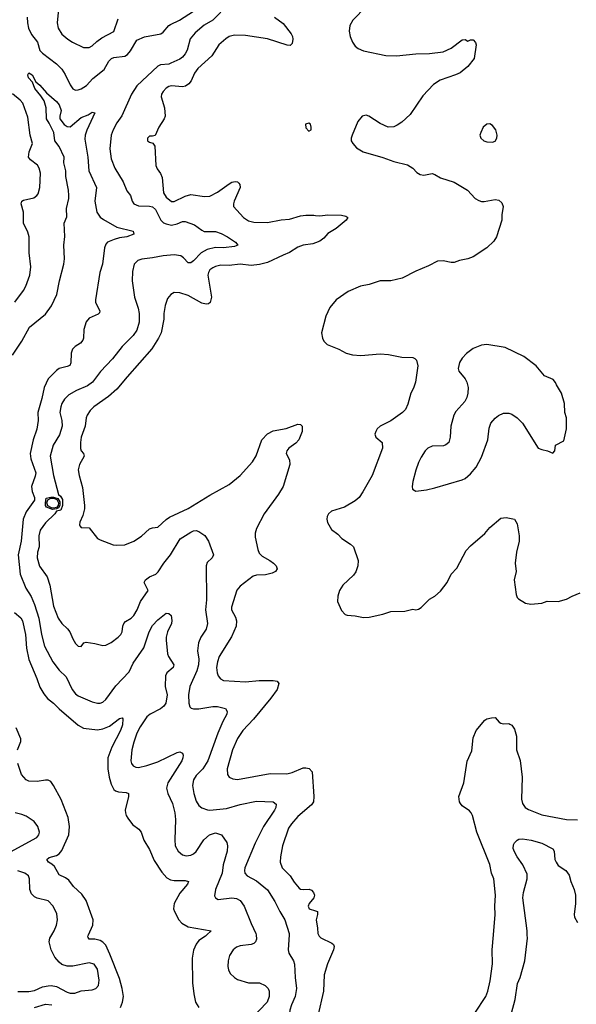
# Model space of a CAD drawing. Header units: inches. Extents: x 1649636 to 1815363, y 506543 to 641975.
# Tile 522 of 656: x 1787843 to 1791901, y 529494 to 536673. Entities that reach past the tile are written whole.
import ezdxf

# ---------------------------------------------------------------- set-up
doc = ezdxf.new("R2010")
doc.units = ezdxf.units.IN
doc.header["$MEASUREMENT"] = 0
for name, color, linetype in [('B7582', 7, 'Continuous'), ('B7583', 7, 'Continuous'), ('B7592', 7, 'Continuous'), ('B7593', 7, 'Continuous')]:
    doc.layers.add(name, color=color, linetype=linetype)

msp = doc.modelspace()

# ---------------------------------------------------------------- linework, layer by layer
at = {"layer": 'B7582', "color": 5}
for points, elevation in [([(1787830, 529586.4), (1787910, 529587.7), (1787950, 529595.8), (1788010, 529620.7), (1788050, 529629), (1788072, 529630), (1788110, 529622.8), (1788190, 529582.2), (1788210, 529575.9), (1788244.4, 529575.6), (1788290, 529591.1), (1788370, 529600.3), (1788398, 529610), (1788417.4, 529630), (1788421.2, 529670), (1788409.8, 529749.8), (1788386.5, 529786.5), (1788350, 529795.6), (1788230, 529773.1), (1788190, 529772.2), (1788150, 529785.1), (1788130, 529801.3), (1788098.5, 529838.5), (1788071.1, 529891.1), (1788058.2, 529950), (1788062.8, 529977.2), (1788076.3, 530000)], 540), ([(1788576.8, 529470), (1788593.3, 529510), (1788598.5, 529550), (1788591, 529610), (1788570, 529683), (1788500.5, 529860.5), (1788470, 529924.2), (1788450, 529947.3), (1788430, 529959.5), (1788391, 529969), (1788349.8, 529969.8), (1788341, 529981), (1788338.9, 529990), (1788343.5, 530000)], 520), ([(1789207, 530000), (1789196.4, 529990), (1789150, 529958.9), (1789130, 529933.3), (1789110.2, 529889.8), (1789100.8, 529830), (1789103.6, 529650), (1789111.4, 529570), (1789125.8, 529510), (1789149, 529470)], 520), ([(1789565.8, 530000), (1789569.1, 529970), (1789563.2, 529950), (1789550, 529938.2), (1789530, 529929.9), (1789450, 529921), (1789423.1, 529910), (1789400.3, 529890), (1789373.4, 529850), (1789362.6, 529810), (1789360.4, 529770), (1789365.1, 529745.1), (1789378.4, 529718.4), (1789408.5, 529688.5), (1789430, 529674), (1789510, 529650.5), (1789591, 529650), (1789632.7, 529630), (1789653.7, 529610), (1789662.3, 529590), (1789662.6, 529550), (1789647.3, 529510), (1789532.9, 529390)], 540), ([(1789806.7, 530000), (1789800.8, 529890), (1789806.2, 529866.2), (1789840.4, 529810), (1789847.4, 529787.4), (1789851.1, 529690), (1789860.7, 529610), (1789852.1, 529550), (1789824.1, 529490), (1789811.5, 529451.5), (1789805.2, 529390), (1789829, 529309), (1789864.4, 529230), (1789872.4, 529190), (1789866.6, 529170), (1789824.2, 529090), (1789818.5, 529010), (1789820.9, 528970), (1789895.8, 528710), (1789910, 528674.8), (1789955.1, 528595.1), (1790000, 528546.8)], 560), ([(1787950, 529471.6), (1788030, 529494.4), (1788076.3, 529490)], 520)]:
    msp.add_lwpolyline(points, dxfattribs=dict(at, elevation=elevation))
at = {"layer": 'B7583', "color": 5}
for points, elevation in [([(1787896.9, 536690), (1787898.7, 536650), (1787906.9, 536610), (1787930, 536565.2), (1787972.3, 536510), (1787990, 536449), (1788008.1, 536428.1), (1788111.8, 536350), (1788150, 536311.8), (1788174.1, 536274.1), (1788210, 536197.1), (1788230, 536168.5), (1788250, 536158.7), (1788270, 536160.9), (1788290, 536168), (1788330, 536194), (1788377.2, 536242.8), (1788459.8, 536310), (1788493.6, 536370), (1788511.1, 536388.9), (1788530, 536397.7), (1788610, 536407), (1788630, 536419.7), (1788650, 536445), (1788696.1, 536523.9), (1788752.6, 536547.4), (1788871.2, 536568.8), (1788890, 536582.2), (1788929.8, 536630), (1788942, 536638), (1789008.4, 536670), (1789110, 536734.8)], 560), ([(1789310, 536728.5), (1789251.4, 536670), (1789187.1, 536632.9), (1789122.4, 536577.6), (1789086.3, 536533.7), (1789063.2, 536450), (1789050, 536424.5), (1789030, 536400.3), (1789010, 536385.5), (1788945.4, 536354.6), (1788930, 536349.3), (1788870, 536344.1), (1788850, 536335), (1788696.1, 536190), (1788656.9, 536130), (1788587.5, 535972.5), (1788550, 535920.5), (1788524.7, 535870), (1788509.2, 535830), (1788498.9, 535730), (1788510, 535658.8), (1788537.6, 535590), (1788597.6, 535490), (1788624.9, 535424.9), (1788650.4, 535390.4), (1788663.1, 535350), (1788674.4, 535330), (1788710, 535315.9), (1788790, 535314), (1788810, 535308.9), (1788833.6, 535290), (1788871.7, 535210), (1788892.2, 535192.2), (1788910, 535183.8), (1788950, 535175.7), (1788990, 535184.2), (1789030, 535202.3), (1789050, 535201.5), (1789118.1, 535178.1), (1789170, 535137.6), (1789188.8, 535128.8), (1789270, 535128.4), (1789312.8, 535112.8), (1789358.7, 535090), (1789416.3, 535050), (1789432.7, 535030), (1789410, 535018.7), (1789330, 535009), (1789270, 535010.7), (1789210, 534997), (1789166.2, 534973.8), (1789110, 534913.7), (1789090, 534899.1), (1789070, 534900.5), (1789037, 534937), (1789018.4, 534950), (1788970, 534958.9), (1788890, 534951.4), (1788810, 534935.9), (1788732.4, 534927.6), (1788703.9, 534916.1), (1788678.4, 534890), (1788664.2, 534835.8), (1788663.2, 534770), (1788680.7, 534650), (1788707.6, 534570), (1788714.3, 534530), (1788713.1, 534466.9), (1788696.5, 534410), (1788670.1, 534369.9), (1788589.1, 534290), (1788519, 534201), (1788431.9, 534108.1), (1788373.8, 534030), (1788337.6, 534002.4), (1788257, 533970), (1788201.7, 533938.3), (1788170, 533906.3), (1788150, 533873.6), (1788141.6, 533850), (1788136.5, 533810), (1788151.2, 533750), (1788152.9, 533710), (1788133.8, 533646.2), (1788086.5, 533570), (1788065, 533490), (1788089, 533349), (1788124.5, 533210), (1788139.7, 533199.7), (1788153.8, 533173.8), (1788155.9, 533130), (1788142.3, 533097.7), (1788111.4, 533090), (1788098, 533070), (1788030, 533005.4), (1787993.2, 532950), (1787981.6, 532910), (1787985, 532830), (1787973, 532790), (1787971.1, 532750), (1787988.1, 532688.1), (1788042, 532610), (1788063.5, 532550), (1788090, 532396.3), (1788123.6, 532310), (1788150, 532270.4), (1788192.3, 532232.3), (1788209.1, 532210), (1788230, 532158.8), (1788250, 532124), (1788270, 532104.9), (1788290, 532102.8), (1788309.3, 532130.7), (1788326.3, 532133.7), (1788390, 532124.9), (1788450, 532108.9), (1788470, 532113.4), (1788510, 532132.4), (1788561, 532170), (1788579.2, 532190), (1788591.1, 532210), (1788594, 532250), (1788602.6, 532270), (1788615.3, 532284.7), (1788655.8, 532310), (1788675.3, 532330), (1788698.8, 532370), (1788724.1, 532430), (1788780.7, 532510), (1788749.9, 532569.9), (1788759.3, 532590), (1788788.1, 532611.9), (1788835.8, 532630), (1788853.2, 532646.8), (1788893.3, 532710), (1788942.4, 532770), (1789011.9, 532888.1), (1789090, 532935.9), (1789110, 532945.4), (1789130, 532947.5), (1789150, 532940.2), (1789191.5, 532911.5), (1789220.5, 532870), (1789256, 532770), (1789246, 532750), (1789210, 532716.2), (1789201.5, 532690), (1789203.9, 532443.9), (1789198.5, 532370), (1789213.2, 532270), (1789201.8, 532230), (1789162.8, 532170), (1789145.5, 532130), (1789138.2, 532070), (1789148.4, 532010), (1789146.3, 531970), (1789134.9, 531925.1), (1789082.6, 531810), (1789074, 531750), (1789075.3, 531690), (1789083.4, 531663.4), (1789094, 531654), (1789109.2, 531649.2), (1789150, 531649.2), (1789250, 531665.4), (1789285.9, 531665.9), (1789342.8, 531650), (1789355.8, 531630), (1789354, 531610), (1789323.8, 531556.2), (1789286.3, 531470), (1789215, 531270), (1789178.4, 531210), (1789130, 531162), (1789111, 531130), (1789103.5, 531090), (1789112, 531032), (1789130, 530976.3), (1789150, 530942.4), (1789170, 530925.7), (1789211.3, 530911.3), (1789230, 530909.2), (1789350, 530922.7), (1789450, 530950.2), (1789570, 530975.9), (1789690, 530970.3), (1789713, 530953), (1789710.3, 530930), (1789700.8, 530910), (1789621.1, 530790), (1789559.2, 530670), (1789484.4, 530490), (1789480.9, 530470), (1789485.3, 530450), (1789502.4, 530430), (1789570, 530393.6), (1789650, 530328.4), (1789703.1, 530243.1), (1789739.5, 530170), (1789776, 530110), (1789807.2, 530010), (1789806.7, 530000)], 560), ([(1788126.2, 536750), (1788116, 536650), (1788123.7, 536610), (1788150, 536566.4), (1788193, 536530), (1788228, 536510), (1788309.1, 536469.1), (1788350, 536470.3), (1788370, 536481.7), (1788405.4, 536514.6), (1788440.6, 536539.4), (1788530, 536586.5), (1788561.1, 536678.9)], 580), ([(1789700.3, 536690), (1789764.3, 536644.3), (1789821.1, 536570), (1789831.7, 536550), (1789835.3, 536530), (1789830, 536499), (1789814.9, 536485.1), (1789793.4, 536486.6), (1789650, 536533.7), (1789490, 536556.8), (1789410, 536559.3), (1789370.9, 536549.1), (1789346.1, 536533.9), (1789294.6, 536490), (1789244.2, 536410), (1789142.8, 536317.2), (1789117.7, 536282.3), (1789092.8, 536227.2), (1789075.9, 536204.1), (1789051.3, 536188.7), (1789030, 536184.1), (1788950.2, 536189.8), (1788930, 536186.6), (1788910, 536173.3), (1788890, 536149.6), (1788876, 536130), (1788874, 536110), (1788897.4, 536030), (1788904.4, 535970), (1788896.5, 535950), (1788858.3, 535890), (1788830, 535829), (1788810, 535822.7), (1788790, 535823.7), (1788774, 535810), (1788774, 535790), (1788790, 535779.3), (1788812.7, 535772.7), (1788828.2, 535750), (1788834.6, 535610), (1788844.2, 535584.2), (1788870, 535552.4), (1788882.5, 535522.5), (1788891.8, 535410), (1788910, 535378.2), (1788950, 535348.4), (1788970, 535346.7), (1789050, 535385.4), (1789090, 535397.4), (1789190, 535382.5), (1789230, 535386.6), (1789285, 535415), (1789370, 535475.6), (1789390, 535487), (1789412.9, 535492.9), (1789430.2, 535490.2), (1789439.9, 535479.9), (1789448, 535470), (1789450.3, 535450.3), (1789406.8, 535350), (1789401.5, 535330), (1789402.4, 535310), (1789475.8, 535230), (1789510, 535205.3), (1789550, 535195.8), (1789650, 535195), (1789750, 535213), (1789810, 535217.6), (1789890, 535241.7), (1789930, 535247.8), (1789987.6, 535247.6), (1790000, 535245.8)], 580), ([(1787790, 534227.9), (1787857.5, 534330), (1787914.8, 534430), (1788030, 534525.4), (1788074, 534586), (1788114.6, 534670), (1788132.1, 534770), (1788164.5, 534890), (1788168.3, 534930), (1788163.9, 535030), (1788171, 535091), (1788167.4, 535190), (1788185.3, 535234.7), (1788183.9, 535296.1), (1788200.2, 535370), (1788200.5, 535390), (1788197.7, 535430), (1788178.9, 535530), (1788179.1, 535570), (1788164.7, 535630), (1788166, 535670), (1788130, 535747.6), (1788099.6, 535790), (1788091, 535850), (1788058.2, 535918.2), (1788037.4, 535950), (1788035.6, 536030), (1788021.3, 536081.3), (1787997.6, 536117.6), (1787952.3, 536170), (1787937.2, 536217.2), (1787906.6, 536250), (1787901.2, 536270), (1787910, 536284.7), (1787933.4, 536270), (1787960.5, 536220.5), (1787990, 536196.3), (1788038.5, 536138.5), (1788110, 536075.3), (1788130, 536052.4), (1788144, 536010), (1788135.3, 535970), (1788136.5, 535950), (1788168.2, 535908.2), (1788190, 535893.4), (1788210, 535891.2), (1788290, 535958.5), (1788342, 535978), (1788370, 535998.8), (1788390, 535994), (1788331.5, 535868.5), (1788320.6, 535830), (1788318.8, 535801.2), (1788338.8, 535670), (1788345.9, 535570), (1788401.8, 535450), (1788391, 535350), (1788405.4, 535270), (1788430, 535233.1), (1788455, 535215), (1788550, 535159.8), (1788670.2, 535130.2), (1788674, 535110), (1788622.8, 535090), (1788570, 535081.1), (1788531, 535069), (1788483, 535050), (1788470, 535035.1), (1788460.7, 535010), (1788446.9, 534890), (1788427.9, 534830), (1788394.9, 534630), (1788396.5, 534610), (1788426.4, 534550), (1788425.2, 534534.8), (1788414.7, 534525.3), (1788350, 534495.6), (1788328.2, 534470), (1788310, 534414), (1788308.4, 534350), (1788303.9, 534336.1), (1788286.3, 534313.7), (1788246.8, 534290), (1788228, 534270), (1788217.6, 534242.4), (1788215.8, 534170), (1788207.3, 534152.7), (1788190, 534143.5), (1788130, 534129.7), (1788110, 534114.5), (1788050, 534055.1), (1788021.5, 533990), (1788003.7, 533910), (1787974.3, 533810), (1787977.1, 533750), (1787967.1, 533687.1), (1787941, 533610), (1787918.7, 533510), (1787923.5, 533470), (1787960.1, 533370), (1787956.2, 533343.8), (1787929.2, 533270), (1787932.9, 533232.9), (1787951, 533190), (1787950.2, 533170), (1787890, 533083.5), (1787867.3, 533030), (1787852.6, 532870), (1787832.8, 532770), (1787846.3, 532630), (1787888.7, 532528.7), (1787927, 532467), (1787951.2, 532410), (1787981.6, 532310), (1788001.9, 532190), (1788024.4, 532104.4), (1788085.2, 531990), (1788129.6, 531929.6), (1788181.4, 531881.4), (1788226.4, 531790), (1788250, 531757.8), (1788270, 531742.8), (1788370, 531699.6), (1788410, 531690.3), (1788430, 531690.3), (1788450, 531698), (1788470, 531715.3), (1788544.6, 531815.4), (1788641.3, 531918.7), (1788670, 531980.3), (1788746.8, 532093.2), (1788786.2, 532210), (1788810, 532255.6), (1788850, 532297.6), (1788910, 532345.5), (1788930, 532343.8), (1788947.7, 532330), (1788952.7, 532292.7), (1788950.3, 532270), (1788920.8, 532210), (1788910.3, 532170), (1788910.3, 532150), (1788919.6, 532050), (1788927.4, 532030), (1788967, 531970), (1788962.4, 531950), (1788914.6, 531910), (1788905.2, 531890), (1788904.2, 531810), (1788918.2, 531750), (1788908.6, 531690), (1788892.7, 531667.3), (1788870.5, 531649.5), (1788795.3, 531610), (1788770.3, 531590), (1788721.8, 531518.2), (1788696.3, 531470), (1788674.2, 531405.8), (1788661.2, 531350), (1788653.8, 531270), (1788658, 531250), (1788670, 531232), (1788690, 531222.4), (1788710, 531221.2), (1788770, 531234.7), (1788850, 531261.5), (1788990.5, 531330.5), (1789010, 531335.5), (1789030, 531326), (1789035.8, 531310), (1789033.4, 531290), (1789024.4, 531270), (1788922.8, 531110), (1788912.9, 531070), (1788922.8, 531030), (1788957.9, 530957.9), (1788973.6, 530890), (1788977.7, 530842.3), (1788972.9, 530692.9), (1788976.5, 530650), (1788998.4, 530610), (1789030, 530583.1), (1789056.7, 530576.7), (1789090, 530581.1), (1789110, 530590.3), (1789130, 530607.2), (1789186.1, 530693.9), (1789226, 530730), (1789270, 530743.1), (1789314.8, 530730), (1789353.8, 530673.8), (1789357.6, 530650), (1789355.1, 530610), (1789326.1, 530510), (1789318.6, 530450), (1789270.2, 530330), (1789263.9, 530283.9), (1789270.4, 530270.4), (1789290, 530259.3), (1789390, 530271), (1789424.7, 530264.7), (1789451.3, 530251.3), (1789479.7, 530210), (1789530, 530082.4), (1789564.7, 530010), (1789565.8, 530000)], 540), ([(1787807.6, 534612.4), (1787870, 534699.1), (1787886.6, 534730), (1787915.8, 534810), (1787924, 534870), (1787912.3, 534972.3), (1787910.8, 535090), (1787902.8, 535122.8), (1787870.9, 535190), (1787871.3, 535270), (1787854.5, 535330), (1787859.3, 535350), (1787870, 535358), (1787945.6, 535374.4), (1787967, 535390), (1787976.6, 535403.4), (1787990.8, 535449.2), (1787994.9, 535554.9), (1787985.8, 535590), (1787972.4, 535612.4), (1787922, 535650), (1787907.9, 535670), (1787911.9, 535710), (1787935.8, 535770), (1787919, 535830), (1787902.8, 535962.8), (1787864.5, 536064.5), (1787847.1, 536087.1), (1787791.3, 536131.3)], 560), ([(1790000, 535046.7), (1789980.6, 535039.4), (1789910, 535027.7), (1789870, 535015), (1789810, 534974.6), (1789763.2, 534956.8), (1789650, 534901.4), (1789592.5, 534887.5), (1789530, 534880.2), (1789449.2, 534889.2), (1789370, 534880.7), (1789310, 534881.9), (1789270, 534873.7), (1789250, 534864.4), (1789230, 534848.3), (1789218.4, 534830), (1789214.3, 534810), (1789240.8, 534650), (1789232, 534610), (1789219.1, 534600.9), (1789202, 534598), (1789170, 534605.8), (1789070, 534661.5), (1789010, 534682), (1788970, 534683.5), (1788943.8, 534670), (1788921.2, 534638.8), (1788904.4, 534590), (1788894.2, 534530), (1788893.7, 534490), (1788874, 534390), (1788854.7, 534350), (1788807, 534273), (1788625.8, 534070), (1788550, 533978.5), (1788490, 533925.6), (1788382.6, 533850), (1788356.7, 533823.3), (1788334.7, 533790), (1788327.5, 533770), (1788319.8, 533710), (1788290.2, 533630), (1788285.2, 533590), (1788285.9, 533545.9), (1788291.7, 533530), (1788308.9, 533510), (1788313.6, 533490), (1788278.5, 533430), (1788270.3, 533390), (1788276.1, 533350), (1788301.3, 533261.3), (1788316.3, 533130), (1788314.7, 533105.3), (1788302.6, 533057.4), (1788282.4, 533010), (1788278.7, 532990), (1788281.8, 532981.8), (1788292, 532970), (1788350, 532967.3), (1788410, 532890.8), (1788430, 532880.5), (1788525.1, 532845.1), (1788550, 532841.6), (1788610, 532843.8), (1788676, 532870), (1788730, 532908), (1788790, 532959.5), (1788810, 532968.2), (1788850, 532974), (1788910, 533028.9), (1788934.9, 533045.1), (1789071.6, 533108.4), (1789230, 533205.8), (1789370, 533283.6), (1789450, 533350.3), (1789539.8, 533450), (1789566.2, 533493.8), (1789609.1, 533610), (1789650, 533652.9), (1789690, 533674), (1789786.9, 533693.1), (1789870, 533723), (1789890, 533720.7), (1789902.8, 533710), (1789903, 533670), (1789878, 533610), (1789855.3, 533584.7), (1789806, 533550), (1789790.5, 533530), (1789785.5, 533510), (1789810, 533464.7), (1789813.4, 533430), (1789763.9, 533270), (1789730, 533212.8), (1789624.2, 533070), (1789570, 532962), (1789559.8, 532930), (1789560.8, 532900.8), (1789579, 532810), (1789590, 532783.6), (1789610, 532761.6), (1789666.4, 532730), (1789692.7, 532710), (1789712.7, 532690), (1789719.3, 532670), (1789708, 532650), (1789683.6, 532636.4), (1789634.1, 532625.9), (1789570, 532623.1), (1789544.6, 532615.4), (1789450, 532541.7), (1789427, 532513), (1789387, 532390), (1789387, 532370), (1789415.9, 532315.9), (1789424.6, 532290), (1789420.8, 532250), (1789386.4, 532173.6), (1789298.4, 532030), (1789284.1, 531990), (1789276.9, 531950), (1789282.2, 531910), (1789290, 531888.2), (1789307.7, 531867.7), (1789330, 531856.1), (1789490, 531844.3), (1789590, 531853.8), (1789690, 531856), (1789721, 531850), (1789731.8, 531831.8), (1789719.1, 531790), (1789674.6, 531725.4), (1789547.7, 531572.3), (1789470, 531491.1), (1789430, 531433), (1789395.5, 531350), (1789356.5, 531210), (1789357.6, 531170), (1789370.3, 531150.3), (1789398, 531138), (1789430, 531134), (1789670, 531176.6), (1789790, 531174.2), (1789830, 531183.5), (1789910, 531218.5), (1789930, 531219), (1789953, 531213), (1789974.9, 531190), (1789988.5, 531010), (1789984.2, 530970), (1789970, 530948.7), (1789870, 530864.5), (1789824.1, 530810), (1789802.8, 530777.2), (1789759.7, 530650), (1789744.7, 530570), (1789742.8, 530530), (1789755.6, 530490), (1789815.6, 530430), (1789843.9, 530383.9), (1789879.8, 530339.8), (1789890, 530333.2), (1789910, 530330.9), (1789953.2, 530333.2), (1789970, 530327.2), (1789985, 530310), (1789993.1, 530290), (1789988.4, 530270), (1789953, 530230), (1789945.2, 530210), (1789954.4, 530190), (1790000, 530174.5)], 580), ([(1787805.3, 532350), (1787850, 532312.8), (1787863.8, 532290), (1787886, 532190), (1787891.7, 532090), (1787909, 532009), (1787968.2, 531870), (1787990, 531807.3), (1788018, 531758), (1788044.7, 531724.7), (1788090.1, 531690.1), (1788130, 531648.9), (1788268.8, 531528.8), (1788307.3, 531507.3), (1788410, 531495.9), (1788450, 531502.1), (1788497.7, 531522.3), (1788570, 531576.9), (1788590, 531582), (1788595.8, 531575.8), (1788592.4, 531532.4), (1788578.3, 531490), (1788513.5, 531370), (1788485.2, 531290), (1788486.2, 531210), (1788495.5, 531150), (1788510, 531099.1), (1788530, 531059.3), (1788540.5, 531050), (1788562.8, 531042.8), (1788618.2, 531038.2), (1788634.9, 531030), (1788636.9, 531010), (1788612.8, 530910), (1788613.1, 530890), (1788620.3, 530870), (1788630.4, 530850), (1788665.9, 530805.9), (1788711.5, 530771.5), (1788728.4, 530750), (1788748.8, 530690), (1788790, 530623), (1788823.4, 530543.4), (1788878, 530458), (1788915.9, 530415.9), (1788942, 530402), (1788970, 530397.2), (1789050, 530396.5), (1789073.4, 530390), (1789066.7, 530370), (1789010, 530305.1), (1788968.6, 530228.6), (1788964.6, 530190), (1788970.3, 530170), (1789002.4, 530110), (1789025.1, 530085.1), (1789070, 530058.9), (1789238.8, 530030), (1789207, 530000)], 520), ([(1787827.8, 531350), (1787850.7, 531409.3), (1787851.1, 531430), (1787816.4, 531510)], 520), ([(1788343.5, 530000), (1788375.3, 530070), (1788379.1, 530110), (1788328, 530250), (1788296.3, 530296.3), (1788233.9, 530353.9), (1788200.2, 530400.2), (1788177.1, 530417.1), (1788130, 530438.3), (1788097.6, 530497.6), (1788076.7, 530516.7), (1788051.6, 530530), (1788039.5, 530550), (1788056.6, 530563.4), (1788110, 530578), (1788131.2, 530590), (1788150, 530616.4), (1788199.9, 530730), (1788204.9, 530790), (1788196.2, 530856.2), (1788146.1, 530986.1), (1788089.8, 531090), (1788070, 531117.8), (1788050, 531127.3), (1788030, 531129.1), (1787970, 531118), (1787910, 531121.8), (1787889.7, 531130), (1787855.3, 531170), (1787829.3, 531249.3)], 520), ([(1787775, 530605), (1787966.6, 530710), (1787982.9, 530730), (1787987, 530750), (1787974.5, 530790), (1787947.2, 530827.2), (1787890, 530865.2), (1787858.4, 530878.4), (1787810, 530889.4)], 540), ([(1788076.3, 530000), (1788094.2, 530030), (1788111.2, 530070), (1788117.6, 530110), (1788113.1, 530153.1), (1788086.6, 530210), (1788050, 530249.5), (1787970, 530268.4), (1787950, 530277.7), (1787930, 530298.7), (1787917.8, 530330), (1787915.4, 530410), (1787907.8, 530430), (1787879.5, 530450), (1787830, 530466.8)], 540)]:
    msp.add_lwpolyline(points, dxfattribs=dict(at, elevation=elevation))
for points, elevation in [([(1789950, 535919), (1789927.7, 535910), (1789930, 535884.7), (1789950, 535861), (1789968, 535870), (1789968.7, 535890), (1789962, 535910)], 620), ([(1788082.5, 533102.5), (1788038.4, 533118.4), (1788032, 533130), (1788030.2, 533150), (1788036.6, 533183.4), (1788070, 533192.4), (1788090, 533191.5), (1788121.4, 533181.4), (1788136.5, 533156.5), (1788135.5, 533130), (1788125.5, 533114.5), (1788110, 533106)], 540), ([(1788090, 533112.5), (1788074.3, 533114.3), (1788047.6, 533127.6), (1788041.4, 533150), (1788046.9, 533173.1), (1788070, 533183.3), (1788090, 533184), (1788114.4, 533174.4), (1788126.3, 533150), (1788123.3, 533130), (1788110, 533117.3)], 520)]:
    msp.add_lwpolyline(points, close=True, dxfattribs=dict(at, elevation=elevation))
at = {"layer": 'B7592', "color": 5}
for points, elevation in [([(1790020.6, 530000), (1790025.7, 529990), (1790037.8, 529977.8), (1790119.6, 529939.6), (1790131.7, 529930), (1790136, 529916), (1790131.3, 529890), (1790086.7, 529790), (1790063.6, 529710), (1790058, 529590), (1790016.5, 529410)], 580), ([(1791161.3, 529430), (1791241.5, 529550), (1791256.1, 529590), (1791274.1, 529665.9), (1791289.8, 529790.2), (1791288.3, 529890), (1791297.4, 530000)], 580), ([(1791429.1, 529430), (1791455.3, 529530), (1791473.1, 529646.9), (1791492.2, 529690), (1791525.6, 529810), (1791544.9, 529975.1), (1791543.7, 530000)], 560)]:
    msp.add_lwpolyline(points, dxfattribs=dict(at, elevation=elevation))
at = {"layer": 'B7593', "color": 5}
for points, elevation in [([(1790370, 536769.6), (1790271.4, 536668.6), (1790250.3, 536630), (1790245.7, 536590), (1790253.4, 536550), (1790268.8, 536510), (1790290, 536480.3), (1790310, 536463.6), (1790350, 536446.9), (1790511.5, 536411.5), (1790590, 536408.9), (1790730, 536423.6), (1790830, 536425.3), (1790930, 536439), (1790990, 536466), (1791070, 536526.4), (1791090, 536527.3), (1791110, 536516), (1791130, 536524.7), (1791150, 536526), (1791165.5, 536505.5), (1791170.3, 536490.3), (1791156.5, 536390), (1791109.3, 536330.7), (1791053.5, 536286.5), (1791020.7, 536270), (1790908.4, 536231.6), (1790860.5, 536199.5), (1790782.8, 536117.2), (1790690, 535981.2), (1790630, 535926), (1790596.1, 535903.9), (1790570, 535892.7), (1790530, 535889.4), (1790470, 535915.1), (1790388.7, 535970), (1790370, 535977), (1790341, 535970), (1790308, 535930), (1790267.3, 535830), (1790260.7, 535810), (1790260.7, 535790), (1790270.7, 535770), (1790297.5, 535737.5), (1790346, 535710), (1790490, 535669.1), (1790570, 535639.2), (1790670, 535613.7), (1790710, 535590.2), (1790737.9, 535557.9), (1790763.5, 535543.5), (1790790, 535539.8), (1790850, 535550.2), (1790870, 535543.8), (1790910, 535519.7), (1791010, 535487.9), (1791109.1, 535429.1), (1791164.9, 535370), (1791190, 535354.4), (1791210, 535347.2), (1791230, 535347.2), (1791310, 535361.3), (1791336.2, 535356.2), (1791357.7, 535337.7), (1791368.2, 535310), (1791358.9, 535250), (1791358.7, 535210), (1791318.3, 535090), (1791301, 535059), (1791249.4, 535010.6), (1791150, 534943.5), (1791110, 534928.5), (1791050, 534917.2), (1791010, 534903.5), (1790990, 534902.6), (1790930, 534914), (1790890, 534911.1), (1790822.6, 534877.4), (1790730, 534839.1), (1790632, 534788), (1790550, 534767.6), (1790470, 534767.7), (1790390, 534742.7), (1790327.7, 534730), (1790238.8, 534690), (1790151, 534630), (1790105.2, 534574.8), (1790074.8, 534510), (1790042.8, 534390), (1790050.7, 534350.7), (1790061, 534330), (1790085.8, 534305.8), (1790170, 534270.7), (1790222.3, 534242.3), (1790270, 534228.7), (1790330, 534224.9), (1790470, 534236.2), (1790531.9, 534231.9), (1790628.2, 534211.8), (1790708.9, 534208.9), (1790722.9, 534202.9), (1790736.4, 534190), (1790745.3, 534150), (1790729.2, 534030), (1790714.6, 533985.4), (1790694.6, 533950), (1790674, 533870), (1790654.9, 533830), (1790634.9, 533810), (1790550, 533746.9), (1790470, 533709.6), (1790450.4, 533690), (1790439.5, 533670), (1790432.4, 533650), (1790440.4, 533630), (1790486.4, 533590), (1790488.5, 533550), (1790412, 533350), (1790345.3, 533230), (1790317.6, 533190), (1790290, 533164), (1790210, 533118.3), (1790116, 533090), (1790094, 533070), (1790084.9, 533050), (1790082, 533030), (1790087.9, 533007.9), (1790116.7, 532956.7), (1790162.2, 532922.2), (1790191.3, 532891.3), (1790254.4, 532850), (1790275.6, 532830), (1790311.3, 532730), (1790308.5, 532690), (1790293.7, 532646.3), (1790276.3, 532623.7), (1790198.4, 532550), (1790173.4, 532510), (1790162.8, 532470), (1790160.7, 532430), (1790190, 532364.7), (1790216.3, 532336.3), (1790230, 532330.7), (1790290, 532325.5), (1790350, 532313.4), (1790390, 532316.3), (1790490, 532337.3), (1790550, 532357.3), (1790650, 532361), (1790710, 532376), (1790730, 532371.3), (1790750, 532376), (1790770, 532386.8), (1790831.7, 532448.3), (1790870, 532470.7), (1790910, 532507.3), (1790959.6, 532570), (1790989.8, 532630.2), (1791030, 532674.9), (1791098, 532802), (1791130, 532837.4), (1791233.5, 532926.5), (1791270, 532970.4), (1791350, 533039.1), (1791390, 533044), (1791450, 533030.8), (1791470, 532998), (1791485.3, 532910), (1791483.7, 532870), (1791464.2, 532790), (1791456.4, 532710), (1791462, 532650), (1791448.9, 532590), (1791462, 532482), (1791470, 532461), (1791481, 532450), (1791530, 532418.8), (1791570, 532411), (1791650, 532418.8), (1791690, 532434), (1791770, 532430.8), (1791830, 532447.3), (1791870, 532470.8), (1791930, 532494.8)], 620), ([(1790000, 535245.8), (1790030, 535241.6), (1790090, 535250.3), (1790188.6, 535248.6), (1790221.1, 535241.1), (1790234.8, 535230), (1790222.8, 535210), (1790149.2, 535150.8), (1790090, 535112.8), (1790060.6, 535079.4), (1790030, 535057.8), (1790000, 535046.7)], 580), ([(1791297.4, 530000), (1791309.7, 530150), (1791307.1, 530210), (1791311.1, 530290), (1791299.7, 530410), (1791282, 530450), (1791270, 530512.7), (1791176, 530750), (1791144.4, 530870), (1791135.4, 530890), (1791123.5, 530903.5), (1791070, 530942.2), (1791057.1, 530957.1), (1791048.9, 530970), (1791044.1, 531010), (1791081.8, 531110), (1791106.6, 531266.6), (1791138.6, 531341.4), (1791150, 531438), (1791170, 531490.7), (1791234.8, 531565.2), (1791250, 531574.8), (1791283.6, 531583.6), (1791310, 531584.7), (1791338.8, 531550), (1791350, 531543), (1791370, 531538), (1791410, 531540.7), (1791417.5, 531537.5), (1791430.8, 531530), (1791450, 531501), (1791466.4, 531450), (1791466, 531350), (1791492.3, 531272.3), (1791505.5, 531150), (1791501.4, 530990), (1791510, 530957.1), (1791529, 530930), (1791553.7, 530913.7), (1791650, 530875.2), (1791830, 530842.6), (1791910, 530838.9)], 580), ([(1791543.7, 530000), (1791542.2, 530030), (1791512.1, 530270), (1791516.5, 530310), (1791542.7, 530410), (1791543.1, 530443.1), (1791511.9, 530511.9), (1791469.7, 530570), (1791450, 530605.2), (1791442, 530630), (1791443.7, 530656.3), (1791450, 530672), (1791469.1, 530690.9), (1791482.7, 530697.3), (1791510, 530700.7), (1791571.3, 530690), (1791650, 530668.2), (1791730, 530627.7), (1791738.9, 530610), (1791744.7, 530550), (1791753.6, 530530), (1791770, 530507.2), (1791825.5, 530470), (1791850, 530434.8), (1791860.2, 530390), (1791885.8, 530330), (1791894.4, 530290), (1791896, 530230), (1791885.2, 530150), (1791889.3, 530130), (1791910, 530091.7)], 560), ([(1790000, 530174.5), (1790013.4, 530170), (1790014.3, 530150), (1790003.5, 530110), (1790015.2, 530050), (1790015.6, 530010), (1790020.6, 530000)], 580)]:
    msp.add_lwpolyline(points, dxfattribs=dict(at, elevation=elevation))
at = {"layer": 'B7593', "color": 5, "elevation": 640}
for points in [[(1791270, 535912.3), (1791248.1, 535911.9), (1791222.8, 535890), (1791204.9, 535850), (1791198.8, 535830), (1791206, 535810), (1791226, 535790), (1791250, 535781.6), (1791290, 535780.4), (1791310, 535786.7), (1791322.9, 535810), (1791325.1, 535830), (1791315.1, 535870), (1791290, 535900.9)], [(1791250, 534303.7), (1791210, 534299.3), (1791150, 534276), (1791100.9, 534239.1), (1791070, 534205.2), (1791050, 534174), (1791039.1, 534130), (1791045.5, 534110), (1791090, 534053.4), (1791102, 534030), (1791112.8, 533990), (1791111.4, 533950), (1791102.2, 533917.8), (1791087.6, 533890), (1791023.2, 533816.8), (1791007.8, 533790), (1790987.6, 533710), (1790981.3, 533630), (1790973, 533590), (1790950, 533572), (1790933.3, 533566.7), (1790850, 533563.6), (1790819.1, 533550), (1790799.3, 533530), (1790770, 533482.7), (1790750, 533444), (1790730, 533388.7), (1790710, 533306), (1790704, 533270), (1790706, 533250), (1790730, 533236), (1790810, 533246), (1790870, 533258.8), (1791070, 533318), (1791090, 533326.8), (1791130, 533360.7), (1791170, 533410.6), (1791210, 533482.8), (1791256, 533610), (1791266.3, 533693.7), (1791278.9, 533730), (1791310, 533768.4), (1791333.5, 533786.5), (1791370, 533804.4), (1791410, 533804.4), (1791430, 533797.1), (1791470, 533770.4), (1791510, 533730.5), (1791622, 533550), (1791650, 533538.7), (1791690.5, 533530.5), (1791730, 533511.3), (1791744, 533530), (1791750, 533571.3), (1791810, 533602), (1791829.6, 533690), (1791829.6, 533770), (1791817.6, 533810), (1791815.6, 533875.6), (1791794, 533950), (1791757, 534010), (1791750, 534028.7), (1791733.2, 534050), (1791670, 534075.3), (1791609.4, 534149.4), (1791518, 534218), (1791383.2, 534283.2)]]:
    msp.add_lwpolyline(points, close=True, dxfattribs=at)

doc.saveas('drawing.dxf')
